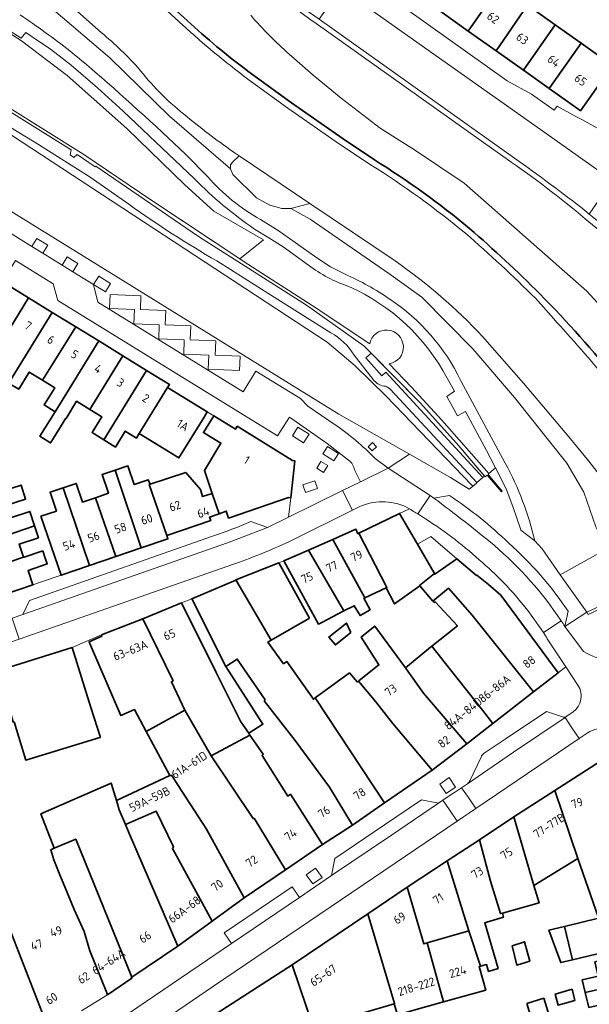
# Model space of a CAD drawing. Extents: x 150256 to 156914, y 461459 to 469481.
# Tile 307 of 656: x 155584 to 155675, y 463334 to 463490. Entities that reach past the tile are written whole.
import ezdxf
from ezdxf.enums import TextEntityAlignment as Align

# ---------------------------------------------------------------- set-up
doc = ezdxf.new("R2010")
doc.units = 0
doc.header["$LTSCALE"] = 0.75
for name, color, linetype, lineweight in [('B-RO-GK-BESCHOEIING-G', 251, 'GK-BESCHOEIING', 35), ('B-RO-GR-BEPLANTING_CULTUUR_BODEMBEDEKKER-GV', 251, 'CONTINUOUS', 18), ('B-RO-GR-GROENVOORZIENING-GV', 251, 'CONTINUOUS', 18), ('B-RO-GR-HAAG-GV', 251, 'CONTINUOUS', 13), ('B-RO-IE-TERREINAFSCHEIDING_KUNSTMATIG_MUUR-G', 251, 'IE-TERREINAFSCHEIDING-KUNSTMATIG-DICHT', 18), ('B-RO-IE-TERREINAFSCHEIDING_KUNSTMATIG_MUUR-GV', 251, 'CONTINUOUS', 18), ('B-RO-OG-BEBOUWING-GV', 6, 'CONTINUOUS', 35), ('B-RO-OG-BEBOUWING-T18', 1, 'CONTINUOUS', 18), ('B-RO-OG-TERREIN_CULTUURSCHEIDING-GV', 251, 'CONTINUOUS', 18), ('B-RO-OG-WATER_SLOOT-GV', 251, 'CONTINUOUS', 18), ('B-RO-VH-VERHARDING_ASFALT-GV', 251, 'CONTINUOUS', 18), ('B-RO-VH-VERHARDING_STRAATBAKSTEEN-GV', 251, 'CONTINUOUS', 18), ('B-RO-VH-VERHARDING_TEGEL-GV', 251, 'CONTINUOUS', 18)]:
    doc.layers.add(name, color=color, linetype=linetype, lineweight=lineweight)
doc.styles.add('NLCS-ISO-M200-T18', font='NLCS-ISO.ttf', dxfattribs={"height": 360})
doc.linetypes.add('GK-BESCHOEIING', pattern='A,30,-5,[1,NLCS.SHX,S=1,R=0,X=0,Y=0],-5', length=40)
doc.linetypes.add('IE-TERREINAFSCHEIDING-KUNSTMATIG-DICHT', pattern='A,8,-1,[82,NLCS.SHX,S=0.75,R=90,X=0,Y=0],-1', length=10)

msp = doc.modelspace()

# ---------------------------------------------------------------- linework, layer by layer
at = {"layer": 'B-RO-GK-BESCHOEIING-G'}
for points in [[(155610.717, 463490.187), (155606.993, 463493.609)], [(155640.42, 463468.101), (155635.441, 463471.42), (155627.27, 463477.11), (155620.352, 463482.15)]]:
    msp.add_lwpolyline(points, dxfattribs=at)
for points in [[(155620.352, 463482.15, -0.023991), (155610.717, 463490.187)], [(155655.509, 463457.193, 0.0323483), (155640.42, 463468.101)], [(155666.668, 463446.81, 0.017455), (155655.509, 463457.193)], [(155679.027, 463432.918, 0.0251049), (155666.668, 463446.81)]]:
    msp.add_lwpolyline(points, format="xyb", dxfattribs=at)
at = {"layer": 'B-RO-GR-BEPLANTING_CULTUUR_BODEMBEDEKKER-GV'}
msp.add_lwpolyline([(155571.987, 463482.615), (155582.129, 463476.535), (155594.322, 463468.922), (155604.966, 463461.751), (155619.088, 463452.366), (155622.826, 463455.385), (155614.954, 463459.933), (155610.359, 463464.138), (155601.118, 463473.038), (155591.681, 463481.498), (155584.396, 463486.975), (155581.218, 463489.029)], close=True, dxfattribs=at)
at = {"layer": 'B-RO-GR-GROENVOORZIENING-GV'}
for points in [[(155663.388, 463467.836), (155631.638, 463490.414), (155629.611, 463491.855), (155622.298, 463497.321), (155621.797, 463496.651), (155630.143, 463490.434), (155631.152, 463489.725), (155659.356, 463469.673), (155661.299, 463468.292)], [(155673.874, 463458.716), (155678.266, 463455.127)], [(155678.913, 463455.89), (155674.512, 463459.486)]]:
    msp.add_lwpolyline(points, dxfattribs=at)
for points in [[(155661.299, 463468.292, -0.0244338), (155673.874, 463458.716)], [(155674.512, 463459.486, 0.0117045), (155663.388, 463467.836)]]:
    msp.add_lwpolyline(points, format="xyb", dxfattribs=at)
for points in [[(155587.803, 463453.264), (155588.589, 463454.536), (155586.856, 463455.612), (155586.065, 463454.338)], [(155590.847, 463451.384), (155592.556, 463450.328), (155593.351, 463451.615), (155591.647, 463452.678)], [(155595.858, 463448.288), (155597.73, 463447.122), (155598.547, 463448.434), (155596.676, 463449.601)], [(155630.048, 463424.516), (155628.257, 463425.646), (155627.395, 463424.281), (155629.187, 463423.151)], [(155633.965, 463420.301), (155634.704, 463421.472), (155632.987, 463422.555), (155632.248, 463421.384)], [(155639.407, 463422.527), (155640.037, 463421.875), (155640.728, 463422.543), (155640.099, 463423.194)], [(155631.934, 463420.21), (155631.261, 463419.142), (155632.354, 463418.471), (155633.031, 463419.543)], [(155630.973, 463417.134), (155629.078, 463416.5), (155629.494, 463415.255), (155631.39, 463415.89)], [(155650.775, 463368.971), (155651.817, 463367.48), (155653.297, 463368.491), (155652.28, 463370.01)], [(155630.627, 463353.113), (155632.101, 463354.151), (155631.061, 463355.631), (155629.586, 463354.593)]]:
    msp.add_lwpolyline(points, close=True, dxfattribs=at)
at = {"layer": 'B-RO-GR-HAAG-GV'}
for points in [[(155663.388, 463467.836), (155631.638, 463490.414), (155629.611, 463491.855), (155622.298, 463497.321), (155621.797, 463496.651), (155630.143, 463490.434), (155631.152, 463489.725), (155659.356, 463469.673), (155661.299, 463468.292)], [(155673.874, 463458.716), (155678.266, 463455.127)], [(155678.913, 463455.89), (155674.512, 463459.486)]]:
    msp.add_lwpolyline(points, dxfattribs=at)
for points in [[(155661.299, 463468.292, -0.0244338), (155673.874, 463458.716)], [(155674.512, 463459.486, 0.0117045), (155663.388, 463467.836)]]:
    msp.add_lwpolyline(points, format="xyb", dxfattribs=at)
at = {"layer": 'B-RO-IE-TERREINAFSCHEIDING_KUNSTMATIG_MUUR-G'}
for points in [[(155543.305, 463500), (155559.892, 463489.297), (155563.978, 463486.274), (155564.216, 463486.483), (155580.073, 463477.214), (155583.144, 463475.377), (155592.326, 463469.66), (155592.12, 463468.886), (155592.716, 463468.471), (155593.25, 463468.919), (155596.113, 463466.963), (155596.231, 463467.082), (155612.511, 463455.91), (155629.654, 463445.008), (155638.748, 463438.576), (155647.702, 463429.496), (155653.463, 463423.085), (155658.002, 463417.771), (155658.299, 463418.039), (155660.598, 463415.368), (155660.682, 463415.493), (155660.367, 463415.865)], [(155639.669, 463438.878), (155630.546, 463444.981), (155620.35, 463451.528), (155604.966, 463461.751), (155594.322, 463468.922), (155582.129, 463476.535), (155564.541, 463487.079)], [(155555.927, 463476.463), (155562.172, 463472.639), (155634.762, 463427.703), (155645.965, 463421.352)], [(155641.592, 463433.79), (155639.04, 463436.646), (155639.918, 463437.409)], [(155660.367, 463415.865), (155658.447, 463418.129), (155658.595, 463418.308), (155651.132, 463426.768), (155646.296, 463431.992), (155642.774, 463435.701)], [(155645.965, 463421.352), (155652.467, 463417.666), (155655.477, 463415.786)], [(155657.607, 463417.637), (155657.907, 463417.882)], [(155655.852, 463416.108), (155656.626, 463416.772)], [(155653.487, 463404.735), (155649.39, 463408.28), (155647.235, 463407.068)], [(155586.238, 463400.608), (155589.771, 463401.806)]]:
    msp.add_lwpolyline(points, dxfattribs=at)
msp.add_lwpolyline([(155642.774, 463435.701, 1.9073519), (155639.669, 463438.878)], format="xyb", dxfattribs=at)
at = {"layer": 'B-RO-IE-TERREINAFSCHEIDING_KUNSTMATIG_MUUR-GV'}
for points in [[(155639.669, 463438.878), (155630.546, 463444.981), (155620.35, 463451.528), (155619.088, 463452.366), (155604.966, 463461.751), (155594.322, 463468.922), (155582.129, 463476.535), (155571.987, 463482.615), (155564.541, 463487.079)], [(155583.144, 463475.377), (155588.214, 463472.22), (155592.326, 463469.66), (155592.12, 463468.886), (155592.716, 463468.471), (155593.25, 463468.919), (155596.113, 463466.963), (155596.231, 463467.082), (155612.511, 463455.91), (155629.654, 463445.008), (155638.748, 463438.576), (155639.908, 463437.4)], [(155639.908, 463437.4), (155647.702, 463429.496), (155653.463, 463423.085), (155657.907, 463417.882), (155658.002, 463417.771), (155658.299, 463418.039), (155660.598, 463415.368), (155660.682, 463415.493), (155660.367, 463415.865), (155658.447, 463418.129), (155658.595, 463418.308), (155651.132, 463426.768), (155646.296, 463431.992), (155642.774, 463435.701)], [(155680.026, 463399.016), (155674.132, 463396.288), (155674.308, 463395.907), (155680.206, 463398.636)]]:
    msp.add_lwpolyline(points, dxfattribs=at)
msp.add_lwpolyline([(155642.774, 463435.701, 1.9073519), (155639.669, 463438.878)], format="xyb", dxfattribs=at)
msp.add_lwpolyline([(155639.908, 463437.4), (155639.04, 463436.646), (155641.592, 463433.79), (155642.222, 463434.372), (155644.703, 463431.685), (155657.607, 463417.637), (155657.907, 463417.882), (155653.463, 463423.085), (155647.702, 463429.496)], close=True, dxfattribs=at)
at = {"layer": 'B-RO-OG-BEBOUWING-GV'}
for points in [[(155655.948, 463498.887), (155655.826, 463498.973), (155650.799, 463491.737), (155655.305, 463488.533), (155660.313, 463495.783)], [(155659.725, 463485.39), (155664.699, 463492.664), (155660.313, 463495.783), (155655.305, 463488.533)], [(155664.047, 463482.317), (155669.123, 463489.518), (155664.699, 463492.664), (155659.725, 463485.39)], [(155669.123, 463489.518), (155664.047, 463482.317), (155668.152, 463479.399), (155673.242, 463486.589)], [(155673.242, 463486.589), (155668.152, 463479.399), (155672.673, 463476.184), (155673.097, 463475.883), (155678.218, 463483.052), (155677.87, 463483.299)], [(155574.956, 463437.472), (155574.847, 463437.295), (155576.58, 463436.226), (155578.254, 463438.939), (155580.302, 463437.678), (155585.546, 463446.181), (155581.763, 463448.51)], [(155582.379, 463432.649), (155582.498, 463432.842), (155589.301, 463443.87), (155585.546, 463446.181), (155580.302, 463437.678), (155582.258, 463436.475), (155581.491, 463435.231), (155580.701, 463433.95), (155580.582, 463433.757)], [(155582.498, 463432.842), (155582.379, 463432.649), (155583.983, 463431.659), (155585.661, 463434.38), (155587.773, 463433.08), (155593.017, 463441.583), (155589.301, 463443.87)], [(155588.133, 463429.368), (155588.013, 463429.173), (155589.753, 463428.1), (155596.679, 463439.329), (155593.017, 463441.583), (155587.773, 463433.08), (155589.693, 463431.898)], [(155588.912, 463423.225), (155589.045, 463423.143), (155589.076, 463423.194), (155591.455, 463427.05), (155591.481, 463427.034), (155593.164, 463429.762), (155595.262, 463428.471), (155600.507, 463436.973), (155596.679, 463439.329), (155589.753, 463428.1), (155587.344, 463424.193)], [(155597.463, 463423.628), (155604.268, 463434.658), (155600.507, 463436.973), (155595.262, 463428.471), (155597.165, 463427.299), (155595.607, 463424.773)], [(155607.607, 463431.958), (155607.896, 463432.426), (155604.268, 463434.658), (155597.463, 463423.628), (155599.319, 463422.483), (155600.88, 463425.013), (155602.654, 463423.922), (155603.095, 463424.638)], [(155613.379, 463427.227), (155613.903, 463428.078), (155607.607, 463431.958), (155603.095, 463424.638), (155609.391, 463420.758)], [(155614.663, 463415.136), (155615.758, 463411.892), (155616.904, 463412.323), (155617.288, 463411.197), (155626.803, 463414.451), (155627.131, 463414.415), (155627.767, 463420.309), (155627.439, 463420.344), (155618.644, 463425.792), (155618.355, 463425.324), (155614.924, 463427.446), (155614.398, 463426.596), (155613.279, 463424.788), (155613.442, 463424.69), (155616.048, 463423.124), (155613.434, 463418.776)], [(155604.811, 463416.588), (155604.54, 463417.302), (155602.286, 463416.533), (155601.317, 463419.492), (155599.266, 463418.799), (155603.43, 463406.471), (155607.638, 463407.907), (155607.463, 463408.422), (155604.684, 463416.546)], [(155581.996, 463413.201), (155582.104, 463413.237), (155585.08, 463414.233), (155584.347, 463416.449), (155581.253, 463415.413), (155580.782, 463416.817), (155580.459, 463417.763), (155574.156, 463415.612), (155571.051, 463414.552), (155572.58, 463410.048)], [(155599.387, 463405.093), (155603.43, 463406.471), (155599.266, 463418.799), (155597.214, 463418.106), (155598.214, 463415.145), (155596.161, 463414.444)], [(155615.758, 463411.892), (155614.663, 463415.136), (155613.154, 463414.627), (155612.822, 463415.727), (155610.49, 463418.456), (155604.811, 463416.588), (155604.684, 463416.546), (155607.463, 463408.422), (155614.444, 463410.81), (155614.266, 463411.331)], [(155587.5, 463411.491), (155590.693, 463402.128), (155595.228, 463403.674), (155591.03, 463416.013), (155588.949, 463415.305), (155589.964, 463412.331)], [(155599.387, 463405.093), (155596.161, 463414.444), (155594.106, 463413.744), (155593.111, 463416.721), (155591.03, 463416.013), (155595.228, 463403.674)], [(155574.025, 463405.794), (155583.426, 463408.942), (155586.49, 463409.968), (155585.728, 463412.271), (155582.654, 463411.242), (155581.996, 463413.201), (155572.58, 463410.048)], [(155642.268, 463400.122), (155643.592, 463397.581), (155647.62, 463400.445), (155647.587, 463400.485), (155649.94, 463402.395), (155647.235, 463407.068), (155644.417, 463411.937), (155637.942, 463408.807), (155642.404, 463400.192)], [(155575.364, 463401.851), (155584.752, 463404.995), (155584.054, 463407.074), (155587.108, 463408.096), (155586.49, 463409.968), (155583.426, 463408.942), (155574.025, 463405.794)], [(155638.91, 463398.563), (155642.268, 463400.122), (155642.404, 463400.192), (155637.942, 463408.807), (155637.787, 463408.733), (155637.482, 463409.429), (155633.833, 463407.828)], [(155635.584, 463396.462), (155637.205, 463397.292), (155638.136, 463395.732), (155639.758, 463396.65), (155638.743, 463398.487), (155638.91, 463398.563), (155633.833, 463407.828), (155629.963, 463406.131)], [(155587.797, 463406.014), (155584.828, 463405.02), (155584.752, 463404.995), (155575.364, 463401.851), (155576.872, 463397.409), (155586.238, 463400.608), (155585.46, 463402.885), (155588.498, 463403.923), (155588.175, 463404.869)], [(155635.584, 463396.462), (155629.963, 463406.131), (155626.068, 463404.422), (155631.541, 463394.381), (155632.062, 463394.649)], [(155630.122, 463395.311), (155625.235, 463404.103), (155618.449, 463401.378), (155624.015, 463391.808)], [(155647.62, 463400.445), (155649.707, 463398.02), (155652.179, 463400.074), (155655.917, 463395.772), (155665.669, 463383.604), (155669.599, 463386.659), (155660.47, 463398.952), (155658.507, 463400.663), (155656.67, 463402.141), (155656.631, 463402.093), (155653.487, 463404.735), (155649.999, 463402.293), (155649.94, 463402.395), (155647.587, 463400.485)], [(155631.018, 463382.649), (155630.741, 463382.446), (155626.526, 463388.42), (155626.012, 463388.069), (155623.527, 463391.528), (155624.015, 463391.808), (155618.449, 463401.378), (155618.447, 463401.377), (155611.429, 463398.41), (155616.832, 463387.67), (155618.644, 463388.809), (155623.075, 463382.336), (155622.927, 463382.187), (155627.84, 463375.886), (155633.303, 463368.498), (155636.964, 463362.466), (155642.033, 463365.976)], [(155649.707, 463398.02), (155649.879, 463397.821), (155650.041, 463397.929), (155653.581, 463394.091), (155649.502, 463390.87), (155652.484, 463387.093), (155657.584, 463380.686), (155659.197, 463378.571), (155665.669, 463383.604), (155655.917, 463395.772), (155652.179, 463400.074)], [(155610.328, 463380.689), (155614.536, 463373.467), (155620.675, 463376.75), (155620.475, 463377.039), (155619.233, 463378.839), (155615.319, 463386.713), (155609.822, 463397.74), (155603.651, 463395.235), (155608.459, 463385.391), (155608.219, 463385.215)], [(155604.219, 463377.319), (155610.328, 463380.689), (155608.219, 463385.215), (155608.459, 463385.391), (155603.651, 463395.235), (155597.113, 463392.647), (155597.185, 463392.466), (155595.14, 463391.586), (155595.535, 463390.668), (155600.194, 463379.839), (155602.341, 463380.81)], [(155636.649, 463393.016), (155636.001, 463394.543), (155633.189, 463392.327), (155634.216, 463391.084)], [(155648.226, 463383.388), (155645.442, 463387.277), (155645.364, 463387.444), (155640.473, 463394.066), (155638.969, 463392.829), (155638.338, 463392.31), (155641.121, 463387.904), (155638.019, 463385.399), (155637.917, 463385.316), (155640.656, 463382.016), (155643.273, 463378.665), (155649.554, 463371.185), (155655.065, 463375.358)], [(155583.258, 463378.868), (155585.103, 463372.788), (155596.839, 463376.349), (155596.938, 463376.379), (155595.443, 463381.127), (155592.441, 463390.665), (155580.787, 463386.997), (155583.114, 463378.822)], [(155645.364, 463387.444), (155645.442, 463387.277), (155648.226, 463383.388), (155655.065, 463375.358), (155659.197, 463378.571), (155657.584, 463380.686), (155652.484, 463387.093), (155649.502, 463390.87), (155649.337, 463390.74)], [(155622.927, 463382.187), (155623.075, 463382.336), (155618.644, 463388.809), (155616.832, 463387.67), (155622.721, 463378.473), (155620.475, 463377.039), (155620.675, 463376.75), (155622.754, 463373.737), (155622.632, 463373.5), (155626.675, 463367.081), (155627.095, 463367.374), (155632.187, 463359.372), (155636.964, 463362.466), (155633.303, 463368.498), (155627.84, 463375.886)], [(155643.273, 463378.665), (155640.656, 463382.016), (155637.917, 463385.316), (155637.742, 463385.175), (155636.445, 463386.634), (155631.018, 463382.649), (155642.033, 463365.976), (155649.554, 463371.185)], [(155614.536, 463373.467), (155610.328, 463380.689), (155604.219, 463377.319), (155607.971, 463370.347), (155608.288, 463370.358), (155609.255, 463368.743), (155613.751, 463361.8), (155619.731, 463350.896), (155626.318, 463355.36), (155621.336, 463363.564), (155621.156, 463363.507)], [(155620.675, 463376.75), (155614.536, 463373.467), (155621.156, 463363.507), (155621.336, 463363.564), (155626.318, 463355.36), (155632.187, 463359.372), (155627.095, 463367.374), (155626.675, 463367.081), (155622.632, 463373.5), (155622.754, 463373.737)], [(155567.792, 463369.165), (155571.196, 463355.04), (155571.304, 463355.067), (155573.438, 463347.52), (155574.553, 463344.041), (155576.912, 463337.179), (155581.775, 463324.954), (155588.823, 463329.851), (155582.884, 463345.086), (155581.561, 463348.445), (155580.106, 463353.196), (155580.085, 463353.188), (155575.012, 463372.3), (155567.526, 463370.269)], [(155685.559, 463344.344), (155683.995, 463350.825), (155683.945, 463351.032), (155684.846, 463351.384), (155682.642, 463357.574), (155677.053, 463373.092), (155669.055, 463367.954), (155672.709, 463357.168), (155675.919, 463347.912), (155675.986, 463347.679), (155670.582, 463346.38), (155671.843, 463341.069)], [(155600.916, 463362.543), (155599.902, 463364.87), (155599.515, 463366.372), (155598.657, 463369.142), (155587.512, 463364.276), (155589.588, 463358.806), (155593.037, 463360.243), (155601.939, 463338.324), (155609.244, 463343.236), (155601.414, 463361.398)], [(155607.971, 463370.347), (155599.515, 463366.372), (155599.902, 463364.87), (155600.916, 463362.543), (155605.798, 463364.687), (155608.538, 463358.997), (155608.357, 463358.761), (155614.677, 463347.205), (155619.731, 463350.896), (155613.751, 463361.8), (155609.255, 463368.743), (155608.288, 463370.358)], [(155665.701, 463352.884), (155672.709, 463357.168), (155669.055, 463367.954), (155662.546, 463363.773)], [(155600.916, 463362.543), (155601.414, 463361.398), (155609.244, 463343.236), (155614.677, 463347.205), (155608.357, 463358.761), (155608.538, 463358.997), (155605.798, 463364.687)], [(155660.717, 463348.488), (155666.545, 463350.119), (155665.701, 463352.884), (155662.546, 463363.773), (155657.07, 463360.135), (155658.823, 463353.563), (155660.44, 463348.41)], [(155589.588, 463358.806), (155589.059, 463358.563), (155589.563, 463356.972), (155589.746, 463356.396), (155590.613, 463354.307), (155591.289, 463352.679), (155592.782, 463349.085), (155594.337, 463345.568), (155595.258, 463342.52), (155597.945, 463335.823), (155598.058, 463335.542), (155601.926, 463338.185), (155601.866, 463338.275), (155601.939, 463338.324), (155593.037, 463360.243)], [(155655.418, 463345.681), (155657.224, 463340.043), (155658.21, 463340.312), (155658.534, 463339.231), (155660.047, 463339.717), (155657.93, 463346.954), (155658.252, 463347.05), (155660.898, 463347.834), (155660.717, 463348.488), (155660.44, 463348.41), (155658.823, 463353.563), (155657.07, 463360.135), (155651.98, 463356.776), (155654.654, 463348.068)], [(155648.761, 463343.762), (155655.418, 463345.681), (155654.654, 463348.068), (155651.98, 463356.776), (155645.637, 463352.588), (155648.232, 463343.61)], [(155651.372, 463334.381), (155648.761, 463343.762), (155648.232, 463343.61), (155645.637, 463352.588), (155639.384, 463348.365), (155643.621, 463334.114), (155643.555, 463334.095), (155644.058, 463332.315), (155644.076, 463332.32), (155648.385, 463333.55)], [(155630.775, 463330.317), (155643.555, 463334.095), (155643.621, 463334.114), (155639.384, 463348.365), (155627.386, 463340.26), (155630.727, 463330.302)], [(155657.224, 463340.043), (155655.418, 463345.681), (155648.761, 463343.762), (155651.372, 463334.381), (155655.992, 463335.691), (155658.072, 463336.276), (155657.02, 463339.988)], [(155671.843, 463341.069), (155670.582, 463346.38), (155668.103, 463345.784), (155669.995, 463340.628)], [(155662.255, 463343.314), (155663.012, 463340.251), (155665.063, 463340.884), (155664.247, 463343.947)], [(155673.862, 463335.861), (155675.976, 463336.373), (155684.569, 463338.544), (155683.557, 463342.724), (155682.585, 463342.489), (155675.416, 463340.753), (155675.937, 463338.461), (155673.374, 463337.878)], [(155621.837, 463313.158), (155623.76, 463307.055), (155630.366, 463308.833), (155636.737, 463310.548), (155634.198, 463318.969), (155632.243, 463325.371), (155630.775, 463330.317), (155630.727, 463330.302), (155627.386, 463340.26), (155615.488, 463332.59)], [(155673.862, 463335.861), (155674.427, 463333.527), (155677.005, 463334.111), (155677.597, 463331.767), (155678.493, 463331.96), (155685.706, 463333.849), (155684.569, 463338.544), (155675.976, 463336.373)], [(155672.205, 463334.639), (155671.777, 463336.411), (155669.119, 463335.648), (155669.563, 463333.901)], [(155664.584, 463334.119), (155665.601, 463330.813), (155668.277, 463331.691), (155667.286, 463334.971)]]:
    msp.add_lwpolyline(points, close=True, dxfattribs=at)
at = {"layer": 'B-RO-OG-TERREIN_CULTUURSCHEIDING-GV'}
for points in [[(155661.299, 463468.292), (155659.356, 463469.673), (155631.152, 463489.725), (155630.143, 463490.434), (155621.797, 463496.651), (155621.631, 463496.429), (155620.792, 463497.045), (155620.962, 463497.273), (155616.441, 463500.642), (155614.472, 463500.289), (155613.137, 463500.05), (155608.312, 463503.518), (155611.278, 463501.138)], [(155665.85, 463407.584), (155666.457, 463406.963), (155667.041, 463406.321), (155669.892, 463402.189), (155677.283, 463406.312), (155675.536, 463409.825), (155673.625, 463415.297), (155670.942, 463419.914), (155662.639, 463430.329), (155656.052, 463438.087), (155647.933, 463446.284), (155642.709, 463450.062), (155630.211, 463458.664), (155627.141, 463460.374), (155625.733, 463460.374), (155623.807, 463460.893), (155621.732, 463462.078), (155617.952, 463465.784), (155617.582, 463466.673), (155607.916, 463475.023), (155598.458, 463484.3), (155589.483, 463491.909)], [(155611.873, 463465.083), (155600.553, 463475.832), (155596.478, 463479.514), (155592.323, 463483.107), (155591.074, 463484.065), (155588.799, 463485.81), (155587.283, 463486.842), (155585.127, 463488.309), (155584.347, 463487.387), (155581.608, 463489.155), (155582.156, 463490.258)], [(155564.541, 463487.079), (155571.987, 463482.615), (155581.218, 463489.029), (155584.396, 463486.975), (155591.681, 463481.498), (155601.118, 463473.038), (155610.359, 463464.138), (155614.954, 463459.933), (155622.826, 463455.385), (155619.088, 463452.366), (155620.35, 463451.528), (155630.546, 463444.981), (155639.669, 463438.878)], [(155601.445, 463461.032), (155595.331, 463465.346), (155587.105, 463470.547), (155568.602, 463481.782), (155562.182, 463485.877), (155561.808, 463485.314), (155581.156, 463473.11), (155632.914, 463439.125), (155637.359, 463435.388), (155642.223, 463430.641), (155655.863, 463416.426), (155656.025, 463416.257), (155656.626, 463416.772), (155656.671, 463416.849)], [(155626.877, 463484.874), (155630.717, 463481.529), (155635.119, 463477.867), (155641.314, 463473.089), (155646.948, 463469.567), (155654.655, 463464.363), (155674.136, 463447.248), (155689.502, 463430.328), (155690.575, 463431.46), (155693.539, 463431.802), (155696.616, 463428.53), (155696.667, 463428.476), (155698.555, 463430.384), (155691.316, 463438.513), (155681.422, 463449.818), (155682.604, 463451.095)], [(155610.496, 463468.928), (155613.966, 463465.404)], [(155622.326, 463458.605), (155625.12, 463456.842), (155627.825, 463454.944), (155631.258, 463452.508), (155633.438, 463451.09), (155635.754, 463449.909)], [(155678.266, 463455.127), (155673.874, 463458.716)], [(155629.949, 463451.387), (155625.924, 463454.255), (155623.682, 463455.703), (155621.4, 463457.091)], [(155633.508, 463440.624), (155624.098, 463446.528), (155615.424, 463452.03)], [(155640.233, 463433.199), (155637.186, 463437.079)], [(155642.774, 463435.701), (155646.296, 463431.992), (155651.132, 463426.768), (155658.595, 463418.308), (155659.616, 463419.168), (155658.214, 463421.917), (155654.864, 463428.133), (155653.621, 463427.468), (155651.898, 463430.536), (155653.12, 463431.379), (155651.943, 463433.438)], [(155656.671, 463416.849), (155643.726, 463430.811), (155642.842, 463431.719)], [(155654.147, 463433), (155661.172, 463419.92)], [(155677.283, 463406.312), (155669.892, 463402.189), (155674.132, 463396.288), (155680.026, 463399.016)]]:
    msp.add_lwpolyline(points, dxfattribs=at)
for points in [[(155584.206, 463491.087, -0.0198832), (155592.079, 463485.372)], [(155620.792, 463491.039, 0.0310202), (155626.877, 463484.874)], [(155592.079, 463485.372, -0.00804), (155595.152, 463482.868)], [(155595.152, 463482.868, -0.0107923), (155610.496, 463468.928)], [(155673.874, 463458.716, 0.0244338), (155661.299, 463468.292)], [(155621.4, 463457.091, -0.0497208), (155611.873, 463465.083)], [(155613.966, 463465.404, 0.0834403), (155622.326, 463458.605)], [(155615.424, 463452.03, -0.024425), (155601.445, 463461.032)], [(155636.375, 463447.967, -0.0812444), (155629.949, 463451.387)], [(155635.754, 463449.909, -0.0476316), (155642.87, 463445.96)], [(155651.943, 463433.438, 0.168223), (155636.375, 463447.967)], [(155642.87, 463445.96, -0.133721), (155654.147, 463433)], [(155639.669, 463438.878, -1.9073519), (155642.774, 463435.701)], [(155637.186, 463437.079, 0.1347062), (155633.508, 463440.624)], [(155641.894, 463432.174, -0.2003488), (155640.233, 463433.199)], [(155642.842, 463431.719, 0.1803498), (155641.894, 463432.174)], [(155661.172, 463419.92, -0.0688951), (155665.85, 463407.584)]]:
    msp.add_lwpolyline(points, format="xyb", dxfattribs=at)
msp.add_lwpolyline([(155655.477, 463415.786), (155655.852, 463416.108), (155656.025, 463416.257), (155655.863, 463416.426), (155642.223, 463430.641), (155637.359, 463435.388), (155632.914, 463439.125), (155581.156, 463473.11), (155561.808, 463485.314), (155555.927, 463476.463), (155562.172, 463472.639), (155634.762, 463427.703), (155645.965, 463421.352), (155652.467, 463417.666)], close=True, dxfattribs=at)
at = {"layer": 'B-RO-OG-WATER_SLOOT-GV'}
for points in [[(155610.076, 463489.419), (155599.361, 463499.264), (155593.967, 463504.128), (155572.552, 463523.213), (155565.659, 463528.864), (155550.574, 463540.186), (155543.254, 463544.929), (155535.804, 463549.526), (155527.725, 463554.437), (155518.247, 463559.739), (155512.659, 463562.594), (155506.038, 463565.977), (155495.357, 463571.027)], [(155495.357, 463571.027), (155506.038, 463565.977), (155512.659, 463562.594), (155518.247, 463559.739), (155527.725, 463554.437), (155535.804, 463549.526), (155543.254, 463544.929), (155550.574, 463540.186), (155565.659, 463528.864), (155572.552, 463523.213), (155593.967, 463504.128), (155599.361, 463499.264), (155610.076, 463489.419)], [(155610.717, 463490.187), (155606.993, 463493.609), (155600.038, 463500), (155600.101, 463500), (155573.209, 463523.967), (155566.272, 463529.655), (155551.148, 463541.006), (155543.789, 463545.774), (155536.4, 463550.333), (155528.21, 463555.312), (155518.711, 463560.625), (155506.479, 463566.874), (155495.73, 463571.955)], [(155566.378, 463514.476), (155572.393, 463509.15), (155579.78, 463502.61), (155582.728, 463500), (155588.342, 463495.05), (155588.832, 463494.618), (155589.845, 463494.002), (155592.29, 463492.515), (155596.646, 463488.658)], [(155607.604, 463494.274), (155606.993, 463493.609), (155610.717, 463490.187)], [(155596.646, 463488.658), (155592.29, 463492.515), (155589.845, 463494.002), (155590.407, 463493.359), (155590.713, 463493.009), (155590.995, 463492.639)], [(155590.042, 463491.777), (155589.483, 463491.909), (155598.458, 463484.3), (155607.916, 463475.023), (155617.582, 463466.673), (155617.582, 463467.266), (155617.952, 463467.784), (155618.982, 463468.7), (155617.978, 463469.376)], [(155693.341, 463425.622), (155690.256, 463429.498), (155689.502, 463430.328), (155674.136, 463447.248), (155654.655, 463464.363), (155646.948, 463469.567), (155641.314, 463473.089), (155635.119, 463477.867), (155630.717, 463481.529), (155626.877, 463484.874)], [(155620.352, 463482.15), (155627.27, 463477.11), (155635.441, 463471.42), (155640.42, 463468.101)], [(155640.42, 463468.101), (155635.441, 463471.42), (155627.27, 463477.11), (155620.352, 463482.15)], [(155639.888, 463467.254), (155634.881, 463470.591), (155626.695, 463476.291), (155619.763, 463481.342)], [(155619.763, 463481.342), (155626.695, 463476.291), (155634.881, 463470.591), (155639.888, 463467.254)], [(155617.978, 463469.376), (155618.982, 463468.7), (155630.178, 463461.157), (155643.709, 463452.041)], [(155630.178, 463461.157), (155627.141, 463460.374), (155630.211, 463458.664), (155642.709, 463450.062), (155647.933, 463446.284), (155656.052, 463438.087), (155662.639, 463430.329), (155670.942, 463419.914), (155673.625, 463415.297), (155675.536, 463409.825), (155677.283, 463406.312), (155682.581, 463409.267), (155676.971, 463416.976), (155674.436, 463420.225), (155671.256, 463424.088), (155664.09, 463432.638), (155657.581, 463440.029)], [(155643.709, 463452.041), (155630.178, 463461.157)], [(155669.313, 463442.322), (155668.864, 463442.841), (155665.962, 463446.103)], [(155665.962, 463446.103), (155668.864, 463442.841), (155669.313, 463442.322)], [(155657.581, 463440.029), (155664.09, 463432.638), (155671.256, 463424.088), (155674.436, 463420.225), (155676.971, 463416.976)]]:
    msp.add_lwpolyline(points, dxfattribs=at)
for points in [[(155626.877, 463484.874, -0.0310202), (155620.792, 463491.039)], [(155612.667, 463487.103, -0.0071217), (155610.076, 463489.419)], [(155610.076, 463489.419, 0.0071217), (155612.667, 463487.103)], [(155610.717, 463490.187, 0.023991), (155620.352, 463482.15)], [(155620.352, 463482.15, -0.023991), (155610.717, 463490.187)], [(155602.882, 463482.754, 0.0340992), (155596.646, 463488.658)], [(155596.646, 463488.658, -0.0340992), (155602.882, 463482.754)], [(155619.763, 463481.342, -0.0168657), (155612.667, 463487.103)], [(155612.667, 463487.103, 0.0168657), (155619.763, 463481.342)], [(155610.164, 463475.336, -0.057143), (155602.882, 463482.754)], [(155602.882, 463482.754, 0.057143), (155610.164, 463475.336)], [(155617.978, 463469.376, -0.0177064), (155610.164, 463475.336)], [(155610.164, 463475.336, 0.0177064), (155617.978, 463469.376)], [(155640.42, 463468.101, -0.0323483), (155655.509, 463457.193)], [(155655.509, 463457.193, 0.0323483), (155640.42, 463468.101)], [(155654.872, 463456.422, 0.0324558), (155639.888, 463467.254)], [(155639.888, 463467.254, -0.0324558), (155654.872, 463456.422)], [(155655.509, 463457.193, -0.017455), (155666.668, 463446.81)], [(155666.668, 463446.81, 0.017455), (155655.509, 463457.193)], [(155665.962, 463446.103, 0.017795), (155654.872, 463456.422)], [(155654.872, 463456.422, -0.017795), (155665.962, 463446.103)], [(155657.581, 463440.029, 0.0522299), (155643.709, 463452.041)], [(155643.709, 463452.041, -0.0522299), (155657.581, 463440.029)], [(155666.668, 463446.81, -0.0251049), (155679.027, 463432.918)], [(155679.027, 463432.918, 0.0251049), (155666.668, 463446.81)], [(155678.124, 463432.137, 0.0183228), (155669.313, 463442.322)], [(155669.313, 463442.322, -0.0183228), (155678.124, 463432.137)]]:
    msp.add_lwpolyline(points, format="xyb", dxfattribs=at)
msp.add_lwpolyline([(155627.141, 463460.374), (155630.178, 463461.157), (155618.982, 463468.7), (155617.952, 463467.784), (155617.582, 463467.266), (155617.582, 463466.673), (155617.952, 463465.784), (155621.732, 463462.078), (155623.807, 463460.893), (155625.733, 463460.374)], close=True, dxfattribs=at)
at = {"layer": 'B-RO-VH-VERHARDING_ASFALT-GV'}
for points in [[(155592.079, 463485.372, 0.0198832), (155584.206, 463491.087)], [(155595.152, 463482.868, 0.00804), (155592.079, 463485.372)], [(155610.496, 463468.928, 0.0107923), (155595.152, 463482.868)], [(155611.873, 463465.083, 0.0497208), (155621.4, 463457.091)], [(155622.326, 463458.605, -0.0834403), (155613.966, 463465.404)], [(155629.949, 463451.387, 0.0812444), (155636.375, 463447.967)], [(155642.87, 463445.96, 0.0476316), (155635.754, 463449.909)], [(155636.375, 463447.967, -0.168223), (155651.943, 463433.438)], [(155654.147, 463433, 0.133721), (155642.87, 463445.96)], [(155665.85, 463407.584, 0.0688951), (155661.172, 463419.92)]]:
    msp.add_lwpolyline(points, format="xyb", dxfattribs=at)
for points in [[(155582.156, 463490.258), (155581.608, 463489.155), (155584.347, 463487.387), (155585.127, 463488.309), (155587.283, 463486.842), (155588.799, 463485.81), (155591.074, 463484.065), (155592.323, 463483.107), (155596.478, 463479.514), (155600.553, 463475.832), (155611.873, 463465.083)], [(155613.966, 463465.404), (155610.496, 463468.928)], [(155689.366, 463457.141), (155678.195, 463464.853), (155674.512, 463459.486), (155678.913, 463455.89)], [(155635.754, 463449.909), (155633.438, 463451.09), (155631.258, 463452.508), (155627.825, 463454.944), (155625.12, 463456.842), (155622.326, 463458.605)], [(155621.4, 463457.091), (155623.682, 463455.703), (155625.924, 463454.255), (155629.949, 463451.387)], [(155651.943, 463433.438), (155653.12, 463431.379), (155651.898, 463430.536), (155653.621, 463427.468), (155654.864, 463428.133), (155658.214, 463421.917), (155659.616, 463419.168), (155661.305, 463415.858), (155662.391, 463413.026), (155663.59, 463409.48), (155663.649, 463409.307), (155665.85, 463407.584)], [(155661.172, 463419.92), (155654.147, 463433)]]:
    msp.add_lwpolyline(points, dxfattribs=at)
at = {"layer": 'B-RO-VH-VERHARDING_STRAATBAKSTEEN-GV'}
for points in [[(155640.521, 463420.678), (155642.618, 463419.131), (155645.965, 463421.352), (155634.762, 463427.703), (155562.172, 463472.639), (155555.927, 463476.463), (155554.84, 463477.129), (155542.186, 463484.878), (155538.262, 463487.281), (155517.493, 463500), (155494.235, 463514.312)], [(155533.937, 463504.018), (155553.762, 463491.247), (155560.855, 463486.723), (155562.182, 463485.877), (155568.602, 463481.782), (155587.105, 463470.547), (155595.331, 463465.346), (155601.445, 463461.032)], [(155674.512, 463459.486), (155678.195, 463464.853), (155676.033, 463466.359), (155669.826, 463470.718), (155635.109, 463495.316), (155631.638, 463490.414), (155663.388, 463467.836)], [(155636.317, 463420.39), (155632.942, 463423.055), (155626.93, 463427.249), (155625.046, 463424.267), (155590.166, 463445.76), (155589.44, 463448.413), (155583.481, 463452.112), (155582.442, 463450.468), (155551.295, 463469.667), (155546.154, 463472.84), (155545.861, 463475.285), (155539.881, 463478.965)], [(155534.427, 463477.651), (155536.712, 463476.243), (155545.149, 463471.048), (155549.228, 463468.536), (155550.205, 463467.937), (155554.036, 463465.579), (155557.649, 463463.354), (155561.61, 463460.915), (155565.099, 463458.768), (155568.971, 463456.384), (155572.745, 463454.061), (155576.662, 463451.65), (155577.683, 463451.021), (155581.763, 463448.51), (155585.546, 463446.181), (155589.301, 463443.87)], [(155642.842, 463431.719), (155643.726, 463430.811), (155656.671, 463416.849), (155657.607, 463417.637), (155644.703, 463431.685), (155642.222, 463434.372), (155641.592, 463433.79), (155639.04, 463436.646), (155639.908, 463437.4), (155638.748, 463438.576), (155629.654, 463445.008), (155612.511, 463455.91), (155596.231, 463467.082), (155596.113, 463466.963), (155593.25, 463468.919), (155592.716, 463468.471), (155592.12, 463468.886), (155592.326, 463469.66), (155588.214, 463472.22), (155583.144, 463475.377)], [(155592.556, 463450.328), (155590.847, 463451.384), (155587.803, 463453.264), (155586.065, 463454.338), (155580.76, 463457.615), (155579.702, 463455.895), (155554.201, 463471.58), (155553.962, 463474.078), (155551.295, 463469.667), (155582.442, 463450.468), (155583.481, 463452.112), (155589.44, 463448.413), (155590.166, 463445.76), (155625.046, 463424.267), (155626.93, 463427.249), (155632.942, 463423.055), (155636.317, 463420.39)], [(155580.76, 463457.615), (155586.065, 463454.338), (155586.856, 463455.612), (155588.589, 463454.536), (155587.803, 463453.264), (155590.847, 463451.384), (155591.647, 463452.678), (155593.351, 463451.615), (155592.556, 463450.328), (155595.858, 463448.288), (155596.551, 463445.484), (155619.615, 463431.244), (155621.58, 463434.553), (155628.69, 463430.175), (155629.871, 463428.994), (155634.202, 463426.02)], [(155615.424, 463452.03), (155624.098, 463446.528), (155633.508, 463440.624)], [(155634.202, 463426.02), (155629.871, 463428.994), (155628.69, 463430.175), (155621.58, 463434.553), (155619.615, 463431.244), (155596.551, 463445.484), (155595.858, 463448.288), (155592.556, 463450.328)], [(155589.301, 463443.87), (155593.017, 463441.583), (155596.679, 463439.329), (155600.507, 463436.973), (155604.268, 463434.658), (155607.896, 463432.426), (155607.607, 463431.958), (155613.903, 463428.078), (155614.924, 463427.446), (155618.355, 463425.324), (155618.644, 463425.792), (155627.439, 463420.344), (155627.767, 463420.309), (155627.131, 463414.415), (155626.801, 463411.366), (155635.368, 463415.586), (155638.195, 463416.969), (155637.27, 463418.862)], [(155637.186, 463437.079), (155640.233, 463433.199)], [(155637.27, 463418.862), (155638.195, 463416.969), (155642.618, 463419.131), (155640.521, 463420.678)], [(155659.616, 463419.168), (155658.595, 463418.308), (155658.447, 463418.129), (155660.367, 463415.865), (155660.682, 463415.493), (155660.598, 463415.368), (155658.299, 463418.039), (155658.002, 463417.771), (155657.907, 463417.882), (155657.607, 463417.637), (155656.671, 463416.849), (155656.626, 463416.772), (155656.025, 463416.257), (155655.852, 463416.108), (155655.477, 463415.786), (155652.467, 463417.666), (155645.965, 463421.352), (155642.618, 463419.131), (155649.261, 463414.769), (155649.847, 463414.384), (155652.312, 463414.808)], [(155642.618, 463419.131), (155638.195, 463416.969), (155635.368, 463415.586), (155636.956, 463412.45), (155638.218, 463413.075)], [(155647.287, 463411.866), (155649.261, 463414.769), (155642.618, 463419.131)], [(155671.134, 463396.453), (155670.636, 463394.02), (155674.132, 463396.288), (155669.892, 463402.189), (155667.041, 463406.321), (155666.457, 463406.963), (155665.85, 463407.584), (155663.649, 463409.307), (155663.59, 463409.48), (155662.391, 463413.026), (155661.305, 463415.858), (155659.616, 463419.168)], [(155636.956, 463412.45), (155635.368, 463415.586), (155626.801, 463411.366), (155623.446, 463409.712), (155617.1, 463407.283), (155584.64, 463395.889), (155582.915, 463395.306), (155584.062, 463391.993), (155618.242, 463403.965)], [(155620.812, 463410.643), (155623.446, 463409.712), (155626.801, 463411.366), (155627.131, 463414.415), (155626.803, 463414.451), (155617.288, 463411.197), (155616.904, 463412.323), (155615.758, 463411.892), (155614.266, 463411.331), (155614.444, 463410.81), (155607.463, 463408.422), (155607.638, 463407.907), (155603.43, 463406.471)], [(155649.847, 463414.384), (155649.261, 463414.769), (155647.287, 463411.866)], [(155652.312, 463414.808), (155649.847, 463414.384)], [(155638.218, 463413.075), (155636.956, 463412.45), (155627.49, 463407.754)], [(155592.441, 463390.665), (155597.113, 463392.647), (155603.651, 463395.235), (155609.822, 463397.74), (155611.429, 463398.41), (155618.447, 463401.377), (155618.449, 463401.378), (155625.235, 463404.103), (155626.068, 463404.422), (155629.963, 463406.131), (155633.833, 463407.828), (155637.482, 463409.429), (155637.787, 463408.733), (155637.942, 463408.807), (155644.417, 463411.937), (155645.976, 463412.691)], [(155627.49, 463407.754), (155636.956, 463412.45)], [(155645.976, 463412.691), (155644.417, 463411.937)], [(155644.417, 463411.937), (155647.235, 463407.068), (155649.39, 463408.28), (155653.487, 463404.735), (155656.631, 463402.093), (155656.67, 463402.141), (155658.507, 463400.663), (155660.47, 463398.952), (155669.599, 463386.659), (155670.787, 463387.583), (155667.852, 463392.03)], [(155614.75, 463408.342), (155585.677, 463398.142), (155584.64, 463395.889), (155617.1, 463407.283), (155623.446, 463409.712), (155620.812, 463410.643)], [(155580.699, 463394.558), (155582.915, 463395.306), (155584.64, 463395.889), (155585.677, 463398.142), (155614.75, 463408.342)], [(155603.43, 463406.471), (155599.387, 463405.093), (155595.228, 463403.674), (155590.693, 463402.128), (155589.771, 463401.806), (155586.238, 463400.608), (155576.872, 463397.409), (155574.425, 463396.574)], [(155618.242, 463403.965), (155584.062, 463391.993), (155566.824, 463386), (155521.192, 463370.059), (155512.404, 463366.995)], [(155670.636, 463394.02), (155671.134, 463396.453)], [(155667.22, 463393.031), (155670.057, 463394.903)], [(155670.057, 463394.903), (155667.22, 463393.031)], [(155673.614, 463390.02), (155670.636, 463394.02)], [(155667.852, 463392.03), (155670.787, 463387.583), (155672.709, 463384.671)], [(155580.787, 463386.997), (155592.441, 463390.665)], [(155672.709, 463384.671), (155670.787, 463387.583), (155669.599, 463386.659), (155665.669, 463383.604), (155659.197, 463378.571), (155655.065, 463375.358), (155649.554, 463371.185), (155642.033, 463365.976), (155636.964, 463362.466), (155632.187, 463359.372), (155626.318, 463355.36), (155619.731, 463350.896), (155614.677, 463347.205), (155609.244, 463343.236), (155601.939, 463338.324), (155601.866, 463338.275), (155601.926, 463338.185), (155598.058, 463335.542), (155597.785, 463335.356), (155593.922, 463332.984)], [(155670.248, 463379.629), (155667.702, 463380.509), (155661.164, 463376.093), (155657.852, 463373.862)], [(155657.852, 463373.862), (155661.164, 463376.093), (155667.702, 463380.509), (155670.248, 463379.629)], [(155671.931, 463380.429), (155670.964, 463379.733), (155670.662, 463379.528), (155671.761, 463377.927), (155672.931, 463376.222), (155674.197, 463377.069)], [(155670.964, 463379.733), (155671.931, 463380.429)], [(155655.172, 463369.039), (155662.504, 463374.02), (155670.662, 463379.528)], [(155670.662, 463379.528), (155670.964, 463379.733)], [(155674.197, 463377.069), (155672.931, 463376.222), (155664.681, 463370.636), (155656.495, 463365.096), (155655.516, 463364.414), (155654.576, 463363.772), (155653.551, 463363.098), (155645.327, 463357.511), (155614.89, 463336.89), (155580.021, 463313.137), (155565.48, 463303.241)], [(155615.488, 463332.59), (155627.386, 463340.26), (155639.384, 463348.365), (155645.637, 463352.588), (155651.98, 463356.776), (155657.07, 463360.135), (155662.546, 463363.773), (155669.055, 463367.954), (155677.053, 463373.092), (155680.196, 463375.112)], [(155657.335, 463373.271), (155655.609, 463369.575)], [(155655.609, 463369.575), (155657.335, 463373.271)], [(155617.73, 463343.664), (155616.563, 463345.349), (155627.347, 463352.667), (155628.536, 463350.982), (155633.633, 463354.454), (155634.132, 463357.139), (155641.997, 463362.496), (155647.863, 463366.467), (155650.606, 463365.952), (155651.286, 463366.408), (155652.296, 463367.108), (155653.258, 463367.751), (155654.237, 463368.405), (155655.172, 463369.039)], [(155565.48, 463303.241), (155580.021, 463313.137), (155614.89, 463336.89), (155645.327, 463357.511), (155653.551, 463363.098), (155652.33, 463364.882), (155651.286, 463366.408), (155650.606, 463365.952), (155643.119, 463360.86), (155633.633, 463354.454)], [(155633.633, 463354.454), (155628.536, 463350.982), (155617.73, 463343.664), (155612.605, 463340.163), (155599.921, 463331.573), (155583.002, 463320.032), (155577.704, 463316.437), (155573.655, 463313.703), (155565.524, 463308.137), (155563.762, 463306.978), (155561.408, 463305.462), (155549.087, 463297.859), (155545.2, 463295.693), (155546.208, 463293.916), (155547.085, 463292.168), (155548.209, 463292.808)]]:
    msp.add_lwpolyline(points, dxfattribs=at)
for points in [[(155663.388, 463467.836, -0.0117045), (155674.512, 463459.486)], [(155601.445, 463461.032, 0.024425), (155615.424, 463452.03)], [(155633.508, 463440.624, -0.1347062), (155637.186, 463437.079)], [(155640.233, 463433.199, 0.2003488), (155641.894, 463432.174)], [(155641.894, 463432.174, -0.1803498), (155642.842, 463431.719)], [(155634.202, 463426.02, -0.0481091), (155640.521, 463420.678)], [(155640.521, 463420.678, 0.0481091), (155634.202, 463426.02)], [(155637.27, 463418.862, 0.2060159), (155636.317, 463420.39)], [(155636.317, 463420.39, -0.2060159), (155637.27, 463418.862)], [(155659.404, 463406.891, 0.0126676), (155649.847, 463414.384)], [(155649.847, 463414.384, -0.0126676), (155659.404, 463406.891)], [(155652.312, 463414.808, -0.0443331), (155661.741, 463407.235)], [(155661.741, 463407.235, 0.0443331), (155652.312, 463414.808)], [(155645.976, 463412.691, 0.2348532), (155638.218, 463413.075)], [(155638.218, 463413.075, -0.2348532), (155645.976, 463412.691)], [(155645.976, 463412.691, -0.0302853), (155646.854, 463412.127)], [(155646.854, 463412.127, 0.0302853), (155645.976, 463412.691)], [(155646.854, 463412.127, -0.0027151), (155647.287, 463411.866)], [(155647.287, 463411.866, 0.0027151), (155646.854, 463412.127)], [(155647.287, 463411.866, -0.0449044), (155656.527, 463405.049)], [(155656.527, 463405.049, 0.0449044), (155647.287, 463411.866)], [(155614.75, 463408.342, 0.0206505), (155620.812, 463410.643)], [(155620.812, 463410.643, -0.0206505), (155614.75, 463408.342)], [(155627.49, 463407.754, -0.0273703), (155618.242, 463403.965)], [(155618.242, 463403.965, 0.0273703), (155627.49, 463407.754)], [(155670.057, 463394.903, 0.068855), (155659.404, 463406.891)], [(155659.404, 463406.891, -0.068855), (155670.057, 463394.903)], [(155661.741, 463407.235, -0.0625105), (155671.134, 463396.453)], [(155671.134, 463396.453, 0.0625105), (155661.741, 463407.235)], [(155656.527, 463405.049, -0.0224546), (155660.528, 463401.345)], [(155660.528, 463401.345, 0.0224546), (155656.527, 463405.049)], [(155660.528, 463401.345, -0.0513041), (155667.22, 463393.031)], [(155667.22, 463393.031, 0.0513041), (155660.528, 463401.345)], [(155670.057, 463394.903, -0.0055178), (155670.636, 463394.02)], [(155670.636, 463394.02, 0.0055178), (155670.057, 463394.903)], [(155667.22, 463393.031, -0.0065405), (155667.852, 463392.03)], [(155667.852, 463392.03, 0.0065405), (155667.22, 463393.031)], [(155681.416, 463388.82, -0.2035328), (155673.614, 463390.02)], [(155672.709, 463384.671, -0.4035837), (155671.931, 463380.429)], [(155671.931, 463380.429, 0.4035837), (155672.709, 463384.671)], [(155670.964, 463379.733, -0.1536357), (155670.248, 463379.629)], [(155670.248, 463379.629, 0.1536357), (155670.964, 463379.733)], [(155674.197, 463377.069, -0.4841991), (155680.104, 463375.325)], [(155680.104, 463375.325, 0.4841991), (155674.197, 463377.069)], [(155657.852, 463373.862, 0.1426864), (155657.335, 463373.271)], [(155657.335, 463373.271, -0.1426864), (155657.852, 463373.862)], [(155655.609, 463369.575, -0.1284978), (155655.172, 463369.039)], [(155655.172, 463369.039, 0.1284978), (155655.609, 463369.575)]]:
    msp.add_lwpolyline(points, format="xyb", dxfattribs=at)
for points in [[(155595.858, 463448.288), (155596.676, 463449.601), (155598.547, 463448.434), (155597.73, 463447.122)], [(155603.364, 463446.492), (155603.278, 463444.3), (155607.303, 463444.142), (155607.213, 463441.897), (155611.279, 463441.735), (155611.19, 463439.485), (155615.235, 463439.325), (155615.146, 463437.064), (155619.12, 463436.934), (155618.999, 463434.658), (155614.048, 463434.852), (155614.136, 463437.089), (155610.166, 463437.244), (155610.255, 463439.51), (155606.195, 463439.671), (155606.281, 463441.914), (155602.267, 463442.071), (155602.355, 463444.307), (155598.377, 463444.468), (155598.467, 463446.685)], [(155603.364, 463446.492), (155598.467, 463446.685), (155598.377, 463444.468), (155602.355, 463444.307), (155602.267, 463442.071), (155606.281, 463441.914), (155606.195, 463439.671), (155610.255, 463439.51), (155610.166, 463437.244), (155614.136, 463437.089), (155614.048, 463434.852), (155618.999, 463434.658), (155619.12, 463436.934), (155615.146, 463437.064), (155615.235, 463439.325), (155611.19, 463439.485), (155611.279, 463441.735), (155607.213, 463441.897), (155607.303, 463444.142), (155603.278, 463444.3)], [(155630.048, 463424.516), (155629.187, 463423.151), (155627.395, 463424.281), (155628.257, 463425.646)], [(155633.965, 463420.301), (155632.248, 463421.384), (155632.987, 463422.555), (155634.704, 463421.472)], [(155639.407, 463422.527), (155640.099, 463423.194), (155640.728, 463422.543), (155640.037, 463421.875)], [(155631.934, 463420.21), (155633.031, 463419.543), (155632.354, 463418.471), (155631.261, 463419.142)], [(155630.973, 463417.134), (155631.39, 463415.89), (155629.494, 463415.255), (155629.078, 463416.5)], [(155654.237, 463368.405), (155655.329, 463366.84), (155656.495, 463365.096), (155664.681, 463370.636), (155672.931, 463376.222), (155671.761, 463377.927), (155670.662, 463379.528), (155662.504, 463374.02), (155655.172, 463369.039)], [(155650.775, 463368.971), (155652.28, 463370.01), (155653.297, 463368.491), (155651.817, 463367.48)], [(155656.495, 463365.096), (155655.329, 463366.84), (155654.237, 463368.405), (155653.258, 463367.751), (155652.296, 463367.108), (155651.286, 463366.408), (155652.33, 463364.882), (155653.551, 463363.098), (155654.576, 463363.772), (155655.516, 463364.414)], [(155633.633, 463354.454), (155643.119, 463360.86), (155650.606, 463365.952), (155647.863, 463366.467), (155641.997, 463362.496), (155634.132, 463357.139)], [(155630.627, 463353.113), (155629.586, 463354.593), (155631.061, 463355.631), (155632.101, 463354.151)], [(155628.536, 463350.982), (155627.347, 463352.667), (155616.563, 463345.349), (155617.73, 463343.664)]]:
    msp.add_lwpolyline(points, close=True, dxfattribs=at)
at = {"layer": 'B-RO-VH-VERHARDING_TEGEL-GV'}
for points in [[(155718.186, 463450.335), (155678.844, 463471.413), (155676.78, 463472.562), (155673.341, 463474.475), (155672.398, 463474.971), (155669.405, 463476.605), (155668.95, 463475.988), (155665.351, 463478.533), (155661.474, 463480.622), (155635.765, 463498.974), (155631.109, 463502.297)], [(155633.095, 463496.765), (155635.109, 463495.316), (155669.826, 463470.718), (155676.033, 463466.359), (155676.493, 463466.997), (155678.139, 463469.257), (155716.448, 463448.709), (155713.331, 463442.853), (155717.773, 463440.717), (155723.844, 463437.706), (155725.846, 463437.442), (155728.609, 463437.171), (155729.607, 463437.078), (155730.605, 463437.028)], [(155680.206, 463398.636), (155674.308, 463395.907), (155674.132, 463396.288)], [(155674.132, 463396.288), (155670.636, 463394.02), (155673.614, 463390.02)]]:
    msp.add_lwpolyline(points, dxfattribs=at)
msp.add_lwpolyline([(155673.614, 463390.02, 0.2035328), (155681.416, 463388.82)], format="xyb", dxfattribs=at)

# ---------------------------------------------------------------- texts
at = {"layer": 'B-RO-OG-BEBOUWING-T18', "style": 'NLCS-ISO-M200-T18'}
for s, rotation, p in [('62', 324.6, (155659.256, 463490.631)), ('63', 324.6, (155663.9, 463487.33)), ('64', 324.6, (155668.882, 463483.788)), ('65', 324.6, (155673.139, 463480.761)), ('7', 328.3, (155585.475, 463441.754)), ('6', 328.3, (155589.088, 463439.526)), ('5', 328.3, (155592.861, 463437.199)), ('4', 328.3, (155596.573, 463434.91)), ('3', 328.3, (155600.144, 463432.707)), ('2', 328.3, (155604.156, 463430.232)), ('1A', 328.3, (155610.025, 463425.951)), ('1', 328.1, (155620.17, 463420.443)), ('62', 18.9, (155608.771, 463413.136)), ('64', 18.8, (155613.257, 463412.105)), ('60', 18.3, (155604.292, 463411.02)), ('58', 18.3, (155600.128, 463409.641)), ('56', 18.4, (155595.857, 463408.227)), ('54', 18.3, (155591.942, 463406.93)), ('79', 23.8, (155637.581, 463405.213)), ('77', 23.8, (155633.662, 463403.49)), ('75', 23.8, (155629.734, 463401.761)), ('65', 22, (155607.896, 463392.719)), ('63-63A', 22, (155601.694, 463390.215)), ('88', 36.9, (155664.966, 463388.369)), ('86-86A', 38.2, (155659.468, 463384.119)), ('73', 36.9, (155643.015, 463383.89)), ('84A-84D', 38.5, (155654.474, 463380.175)), ('82', 36.8, (155651.442, 463375.688)), ('61A-61D', 32.9, (155611.036, 463372.003)), ('59A-59B', 25.2, (155604.755, 463366.575)), ('78', 34.3, (155638.067, 463367.437)), ('79', 18.9, (155672.575, 463365.975)), ('76', 34.3, (155632.426, 463364.567)), ('77-77B', 33.2, (155668.162, 463362.397)), ('74', 34.3, (155627.118, 463360.945)), ('75', 33.2, (155661.386, 463357.965)), ('72', 34.3, (155620.939, 463356.727)), ('73', 33.2, (155656.742, 463354.929)), ('70', 36.3, (155615.476, 463352.898)), ('71', 34, (155650.544, 463350.795)), ('66A-68', 36.3, (155610.273, 463349.071)), ('69', 33.2, (155644.41, 463347.707)), ('49', 19.7, (155589.904, 463345.585)), ('66', 33.6, (155604.035, 463344.695)), ('47', 19.7, (155586.814, 463343.465)), ('64-64A', 32.8, (155598.235, 463340.769)), ('62', 32.8, (155594.271, 463338.214)), ('65-67', 34, (155632.29, 463338.598)), ('224', 15.8, (155653.633, 463339.178)), ('218-222', 17.1, (155647.057, 463336.835)), ('60', 32.8, (155589.192, 463334.941))]:
    msp.add_text(s, height=1.35, rotation=rotation, dxfattribs=at).set_placement(p, align=Align.MIDDLE)

doc.saveas('drawing.dxf')
